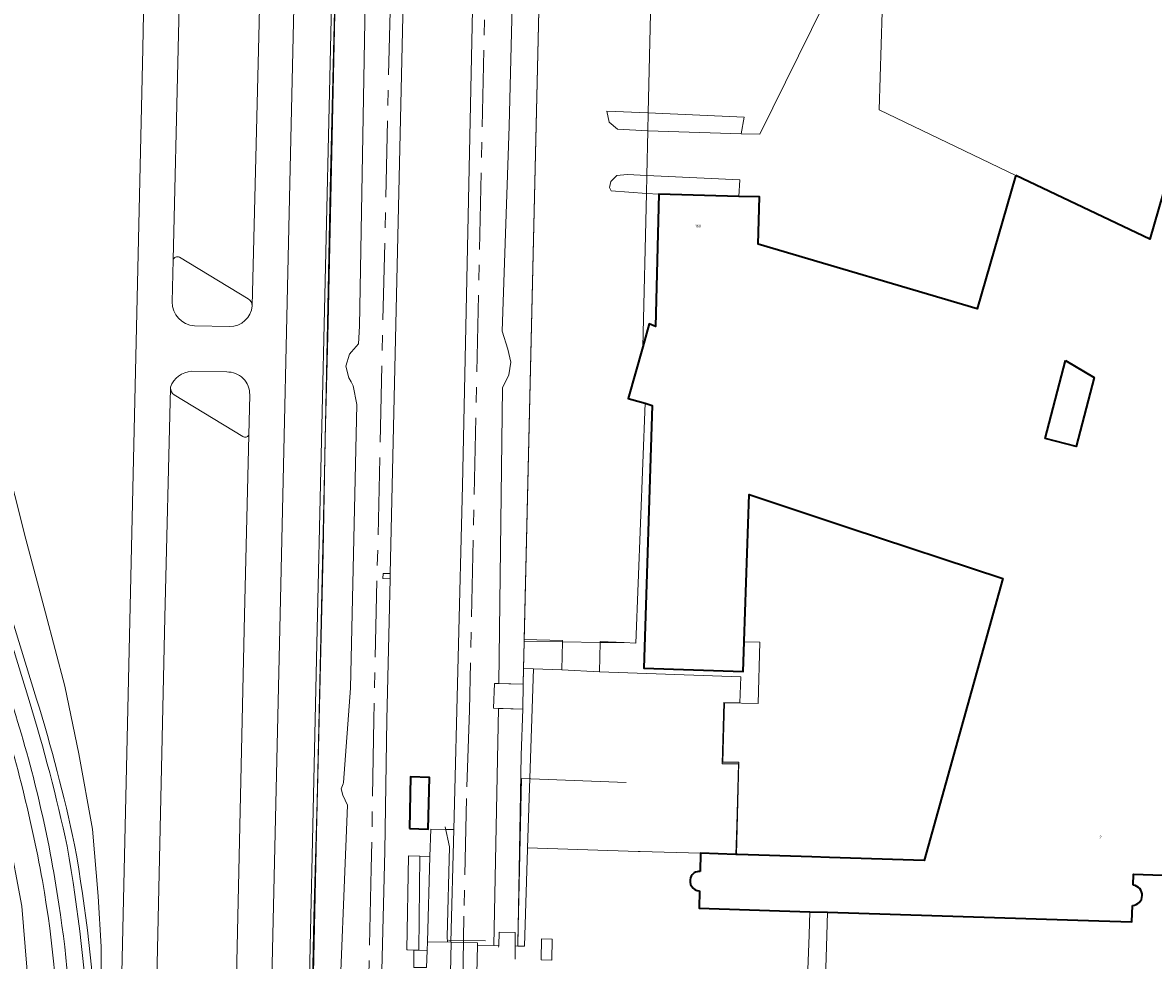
# Model space of a CAD drawing. Header units: metres. Extents: x 197700 to 204338, y 317132 to 325229.
# Tile 668 of 1056: x 202123 to 202271, y 319237 to 319359. Entities that reach past the tile are written whole.
import ezdxf
from ezdxf.enums import TextEntityAlignment as Align

# ---------------------------------------------------------------- set-up
doc = ezdxf.new("R2010")
doc.units = ezdxf.units.M
doc.linetypes.add('AM-AS', pattern=[16, 10, -2, 2, -2])
for name, color, linetype, lineweight in [('B-WE-AM-AS_SPOOR-G', 10, 'AM-AS', 18), ('B-WE-GR-BEPLANTING_CULTUUR_BODEMBEDEKKER-GV', 90, 'Continuous', 18), ('B-WE-GR-BEPLANTING_CULTUUR_HEESTERS-GV', 90, 'Continuous', 18), ('B-WE-GR-BOS_LOOF-GV', 40, 'Continuous', 13), ('B-WE-GR-GRAS-GV', 60, 'Continuous', 13), ('B-WE-GR-GROENVOORZIENING-GV', 80, 'Continuous', 18), ('B-WE-IE-TERREINAFSCHEIDING_KUNSTMATIG_HEKWERK-G', 20, 'IE-TERREINAFSCHEIDING-KUNSTMATIG', 18), ('B-WE-KW-KUNSTWERK_PERRON-GV', 170, 'Continuous', 18), ('B-WE-OG-BEBOUWING-GV', 7, 'Continuous', 35), ('B-WE-OG-BEBOUWING-T18', 10, 'Continuous', 18), ('B-WE-OG-BEBOUWING_OVERBOUWING-GV', 7, 'Continuous', 18), ('B-WE-OG-TERREIN_CULTUURSCHEIDING-GV', 7, 'Continuous', 18), ('B-WE-OG-TERREIN_ERF-GV', 7, 'Continuous', 18), ('B-WE-VH-VERHARDING_ASFALT-GV', 252, 'Continuous', 18), ('B-WE-VH-VERHARDING_BETON-GV', 252, 'Continuous', 18), ('B-WE-VH-VERHARDING_BETONSTRAATSTEEN-GV', 252, 'Continuous', 18), ('B-WE-VH-VERHARDING_GESLOTEN-GV', 252, 'Continuous', 18), ('B-WE-VH-VERHARDING_HALFVERHARDING-GV', 252, 'Continuous', 18), ('B-WE-VH-VERHARDING_OPEN-GV', 252, 'Continuous', 18), ('B-WE-VH-VERHARDING_STRAATBAKSTEEN-GV', 252, 'Continuous', 18), ('B-WE-VH-VERHARDING_TEGEL-GV', 252, 'Continuous', 18)]:
    doc.layers.add(name, color=color, linetype=linetype, lineweight=lineweight)
doc.styles.add('NLCS-ISO-M200-T18', font='NLCS-ISO.ttf', dxfattribs={"height": 0.36})
doc.linetypes.add('IE-TERREINAFSCHEIDING-KUNSTMATIG', pattern='A,4,[82,NLCS.SHX,S=0.75,R=90,X=0,Y=0],4,-2', length=10)

msp = doc.modelspace()

# ---------------------------------------------------------------- linework, layer by layer
at = {"layer": 'B-WE-AM-AS_SPOOR-G'}
for points in [[(202176.098, 319583.279), (202174.918, 319528.963), (202173.539, 319470.971), (202173.177, 319447.041), (202172.505, 319421.746), (202171.659, 319378.174), (202169.878, 319302.108), (202169.128, 319267.964), (202168.783, 319248.518), (202168.116, 319220.56)], [(202183.798, 319371.368), (202181.612, 319269.21), (202181.225, 319257.686), (202180.876, 319242.318), (202180.684, 319229.526), (202180.143, 319214.582), (202179.244, 319197.302), (202178.571, 319190.15), (202177.845, 319183.953), (202176.783, 319176.727), (202175.573, 319169.897), (202174.329, 319163.83), (202170.852, 319149.52), (202168.985, 319142.949), (202166.467, 319134.887), (202159.816, 319116.396)]]:
    msp.add_lwpolyline(points, dxfattribs=at)
at = {"layer": 'B-WE-GR-BEPLANTING_CULTUUR_BODEMBEDEKKER-GV'}
for points in [[(202143.722, 319328.347, 0.4838592), (202142.917, 319328.01)], [(202142.793, 319322.531, 0.4086048), (202145.688, 319319.416)], [(202153.22, 319322.019, 0.2674414), (202152.704, 319322.926)], [(202150.273, 319319.306, 0.4011352), (202153.22, 319322.019)], [(202145.337, 319313.463, 0.3046239), (202142.565, 319311.377)], [(202152.906, 319310.374, 0.4308582), (202149.905, 319313.368)], [(202142.563, 319311.276, 0.2561006), (202143.043, 319310.406)], [(202152.011, 319304.946, 0.4449681), (202152.786, 319305.125)]]:
    msp.add_lwpolyline(points, format="xyb", dxfattribs=at)
for points in [[(202142.917, 319328.01), (202142.793, 319322.531)], [(202152.704, 319322.926), (202143.722, 319328.347)], [(202145.688, 319319.416), (202150.273, 319319.306)], [(202149.905, 319313.368), (202145.337, 319313.463)], [(202142.565, 319311.377), (202142.564, 319311.333), (202142.563, 319311.276)], [(202143.043, 319310.406), (202152.011, 319304.946)], [(202152.786, 319305.125), (202152.906, 319310.374)]]:
    msp.add_lwpolyline(points, dxfattribs=at)
at = {"layer": 'B-WE-GR-BEPLANTING_CULTUUR_HEESTERS-GV'}
msp.add_lwpolyline([(202188.611, 319272.6), (202188.583, 319269.337), (202188.348, 319263.347), (202187.905, 319238.411), (202188.78, 319238.397), (202189.189, 319251.047), (202189.194, 319251.218), (202189.95, 319274.598), (202188.658, 319274.643)], close=True, dxfattribs=at)
at = {"layer": 'B-WE-GR-BOS_LOOF-GV'}
for points in [[(202135.921, 319221.458), (202138.938, 319355.594), (202139.045, 319360.185), (202139.291, 319370.706), (202138.922, 319370.879), (202138.834, 319378.59), (202138.171, 319378.805), (202135.756, 319379.503), (202135.704, 319380.029), (202135.558, 319381.513), (202135.503, 319382.009), (202135.257, 319384.232), (202135.029, 319385.979)], [(202108.467, 319324.785), (202125.086, 319270.625)], [(202120.803, 319302.944), (202123.694, 319291.535), (202126.235, 319281.901), (202128.752, 319272.333), (202130.602, 319263.487), (202132.388, 319253.68), (202133.134, 319244.915), (202133.538, 319238.292), (202133.505, 319230.995), (202133.368, 319225.604), (202133.243, 319220.938), (202133.049, 319218.526)], [(202132.966, 319218.526), (202133.049, 319218.526), (202133.243, 319220.938), (202133.368, 319225.604), (202133.505, 319230.995), (202133.538, 319238.292), (202133.134, 319244.915), (202132.388, 319253.68), (202130.602, 319263.487), (202128.752, 319272.333), (202126.235, 319281.901), (202123.694, 319291.535), (202120.803, 319302.944)]]:
    msp.add_lwpolyline(points, dxfattribs=at)
for points in [[(202125.086, 319270.625, -0.0230919), (202130.048, 319251.63)], [(202130.048, 319251.63, -0.0312548), (202132.953, 319226.023)]]:
    msp.add_lwpolyline(points, format="xyb", dxfattribs=at)
at = {"layer": 'B-WE-GR-GRAS-GV'}
for points in [[(202164.967, 319404.672), (202163.156, 319319.765), (202162.762, 319304.752), (202162.512, 319289.817), (202161.66, 319255.125), (202160.826, 319216.597)], [(202187.308, 319366.452), (202186.785, 319345.458), (202185.87, 319318.698), (202186.626, 319316.352), (202186.986, 319314.655), (202186.728, 319312.989), (202185.892, 319311.3), (202185.429, 319272.675), (202188.611, 319272.6), (202188.658, 319274.643), (202188.74, 319278.168), (202188.746, 319278.417), (202190.913, 319371.818)], [(202164.414, 319225.388), (202165.681, 319256.788), (202165.059, 319258.094), (202165.05, 319258.114), (202164.86, 319258.935), (202165.093, 319259.597), (202165.149, 319259.756), (202166.05, 319272.098), (202166.916, 319309.124), (202166.411, 319311.578), (202166.139, 319312.085), (202165.87, 319312.588), (202165.473, 319314.14), (202165.942, 319315.692), (202166.207, 319315.998), (202167.096, 319317.027), (202167.241, 319319.373), (202168.07, 319366.612)]]:
    msp.add_lwpolyline(points, dxfattribs=at)
msp.add_lwpolyline([(202185.412, 319238.451), (202185.46, 319240.224), (202187.556, 319240.186), (202187.553, 319238.417), (202187.905, 319238.411), (202188.348, 319263.347), (202188.583, 319269.337), (202185.389, 319269.438), (202184.799, 319238.463)], close=True, dxfattribs=at)
at = {"layer": 'B-WE-GR-GROENVOORZIENING-GV'}
for points in [[(202174.347, 319237.872), (202174.994, 319237.857), (202175.138, 319250.141), (202173.651, 319250.183), (202173.432, 319237.892), (202173.499, 319237.891)], [(202174.994, 319237.857), (202176.073, 319237.832), (202176.105, 319238.943), (202176.431, 319250.105), (202175.138, 319250.141)]]:
    msp.add_lwpolyline(points, close=True, dxfattribs=at)
at = {"layer": 'B-WE-IE-TERREINAFSCHEIDING_KUNSTMATIG_HEKWERK-G'}
for points in [[(202183.752, 319654.755), (202182.418, 319593.259), (202188.811, 319494.601), (202190.929, 319482.748), (202190.065, 319479.776), (202191.121, 319451.284), (202190.653, 319403.615), (202190.195, 319373.432), (202190.955, 319373.413), (202190.953, 319373.346), (202190.913, 319371.818), (202188.74, 319278.168), (202188.611, 319272.6), (202188.583, 319269.337), (202188.348, 319263.347), (202187.905, 319238.411)], [(202160.331, 319199.321), (202160.688, 319212.352), (202160.977, 319227.421), (202161.278, 319242.142), (202161.727, 319257.338), (202162.729, 319302.191), (202163.41, 319337.269), (202164.211, 319369.52), (202164.905, 319401.866), (202165.377, 319419.526), (202165.416, 319421), (202165.947, 319446.997), (202166.8, 319484.327), (202167.363, 319511.99), (202168.2, 319546.759), (202168.891, 319579.223)], [(202188.74, 319278.168), (202193.746, 319278.112)], [(202193.746, 319278.112), (202198.651, 319278.058)], [(202198.651, 319278.058), (202201.814, 319278.023)], [(202216.441, 319250.369), (202216.781, 319262.398), (202214.67, 319262.436), (202214.901, 319270.148), (202219.281, 319270.07), (202219.526, 319278.078), (202217.462, 319278.112)], [(202188.611, 319272.6), (202184.854, 319272.688), (202184.751, 319269.458), (202188.583, 319269.337)], [(202188.074, 319246.485), (202188.381, 319260.287), (202189.589, 319260.241)], [(202189.589, 319260.241), (202202.041, 319259.771)], [(202178.715, 319238.898), (202178.706, 319239.6), (202179.004, 319251.376), (202178.426, 319253.982)], [(202174.994, 319237.857), (202175.138, 319250.141)], [(202187.907, 319239.005), (202188.074, 319246.485)], [(202187.551, 319236.709), (202187.553, 319238.417), (202187.556, 319240.186), (202185.46, 319240.224), (202185.412, 319238.451), (202185.407, 319238.251)], [(202178.849, 319239.187), (202183.701, 319239.092)], [(202173.432, 319237.892), (202173.499, 319237.891), (202174.994, 319237.857)], [(202176.073, 319237.832), (202174.994, 319237.857)]]:
    msp.add_lwpolyline(points, dxfattribs=at)
at = {"layer": 'B-WE-KW-KUNSTWERK_PERRON-GV'}
for points in [[(202173.673, 319394.296), (202171.258, 319287.034), (202171.243, 319286.362), (202170.828, 319267.93), (202170.54, 319250.804), (202169.269, 319200.57)], [(202174.324, 319235.616), (202174.347, 319237.872), (202173.499, 319237.891), (202173.432, 319237.892), (202173.651, 319250.183), (202175.138, 319250.141), (202176.431, 319250.105), (202176.535, 319253.675), (202178.505, 319253.629), (202179.56, 319253.604), (202180.669, 319298.54), (202182.195, 319371.073)]]:
    msp.add_lwpolyline(points, dxfattribs=at)
at = {"layer": 'B-WE-OG-BEBOUWING-GV'}
for points in [[(202268.243, 319246.346), (202268.289, 319247.795), (202278.336, 319247.44), (202278.374, 319248.226), (202278.38, 319248.36), (202277.514, 319248.401), (202281.408, 319262.143), (202284.061, 319261.399), (202287.495, 319273.424), (202284.879, 319274.19), (202291.193, 319296.517), (202299.938, 319291.509), (202300.714, 319316.326), (202296.819, 319318.225), (202296.728, 319318.27), (202290.328, 319321.39), (202288.574, 319322.348), (202294.044, 319341.416), (202273.734, 319342.143), (202270.437, 319330.706), (202252.92, 319339.042)], [(202252.92, 319339.042), (202252.887, 319338.928), (202247.872, 319321.625), (202219.301, 319330.043), (202219.465, 319336.222), (202216.765, 319336.294), (202206.335, 319336.571), (202205.877, 319319.306), (202205.08, 319319.657), (202204.236, 319316.668), (202202.33, 319309.92), (202204.069, 319309.414), (202204.528, 319309.281), (202205.466, 319309.008), (202204.342, 319274.683), (202217.334, 319274.257), (202217.462, 319278.112), (202217.465, 319278.225), (202218.099, 319297.374), (202231.154, 319293.019), (202251.216, 319286.402), (202240.972, 319249.571), (202228.582, 319249.974), (202226.277, 319250.049), (202216.583, 319250.364), (202216.441, 319250.369), (202216.383, 319250.371), (202211.746, 319250.522), (202211.71, 319248.128)], [(202211.632, 319245.604), (202211.566, 319243.352), (202226.038, 319242.885), (202228.343, 319242.811), (202263.745, 319241.689), (202268.091, 319241.551), (202268.16, 319243.713)]]:
    msp.add_lwpolyline(points, dxfattribs=at)
for points in [[(202259.42, 319314.882), (202263.166, 319312.67), (202260.784, 319303.633), (202256.736, 319304.699)], [(202173.753, 319253.74), (202176.228, 319253.682), (202176.386, 319260.435), (202173.913, 319260.493)]]:
    msp.add_lwpolyline(points, close=True, dxfattribs=at)
for points in [[(202210.472, 319247.333, 0.5077927), (202211.632, 319245.604)], [(202211.71, 319248.128, 0.3478583), (202210.472, 319247.333)], [(202268.16, 319243.713, 0.9300918), (202268.243, 319246.346)]]:
    msp.add_lwpolyline(points, format="xyb", dxfattribs=at)
at = {"layer": 'B-WE-OG-BEBOUWING_OVERBOUWING-GV'}
msp.add_lwpolyline([(202191.009, 319239.339), (202190.944, 319236.59), (202192.344, 319236.557), (202192.408, 319239.306)], close=True, dxfattribs=at)
at = {"layer": 'B-WE-OG-TERREIN_CULTUURSCHEIDING-GV'}
for points in [[(202164.966, 319420.675), (202164.679, 319409.705), (202163.36, 319351.789), (202161.685, 319277.884), (202160.308, 319216.597), (202160.826, 319216.597), (202161.66, 319255.125), (202162.512, 319289.817), (202162.762, 319304.752), (202163.156, 319319.765), (202164.967, 319404.672), (202165.416, 319421), (202164.645, 319421)], [(202107.482, 319324.61), (202124.101, 319270.45)], [(202125.086, 319270.625), (202108.467, 319324.785)]]:
    msp.add_lwpolyline(points, dxfattribs=at)
for points in [[(202124.101, 319270.45, -0.023139), (202129.063, 319251.455)], [(202130.048, 319251.63, 0.0230919), (202125.086, 319270.625)], [(202129.063, 319251.455, -0.0312751), (202131.954, 319225.973)], [(202132.953, 319226.023, 0.0312548), (202130.048, 319251.63)]]:
    msp.add_lwpolyline(points, format="xyb", dxfattribs=at)
at = {"layer": 'B-WE-OG-TERREIN_ERF-GV'}
for points in [[(202191.084, 319371.814), (202205.49, 319371.319), (202204.937, 319347.204), (202217.476, 319346.641), (202217.078, 319344.48), (202219.496, 319344.408), (202229.585, 319364.937), (202227.502, 319364.997), (202227.75, 319372.013), (202190.953, 319373.346), (202190.913, 319371.818)], [(202310.938, 319366.616), (202310.838, 319366.62), (202291.504, 319367.385), (202288.053, 319364.263), (202237.709, 319365.782), (202237.661, 319364.634), (202235.682, 319364.716), (202235.604, 319364.719), (202235.071, 319347.598), (202252.92, 319339.042), (202270.437, 319330.706), (202273.734, 319342.143), (202294.044, 319341.416), (202288.574, 319322.348), (202290.328, 319321.39), (202296.728, 319318.27), (202296.819, 319318.225)], [(202189.95, 319274.598), (202193.654, 319274.47), (202193.746, 319278.112), (202193.751, 319278.304), (202188.746, 319278.417), (202188.74, 319278.168), (202188.658, 319274.643)]]:
    msp.add_lwpolyline(points, close=True, dxfattribs=at)
at = {"layer": 'B-WE-VH-VERHARDING_ASFALT-GV'}
for points in [[(202155.269, 319209.998), (202155.269, 319210.018), (202155.326, 319212.593), (202155.506, 319220.805), (202156.901, 319281.725), (202158.25, 319341.885), (202159.238, 319385.776), (202159.921, 319421.09), (202153.761, 319421.182), (202153.14, 319421.196), (202140.476, 319421.443), (202140.475, 319421.443), (202139.291, 319370.706), (202139.045, 319360.185)], [(202142.793, 319322.531), (202142.917, 319328.01), (202144.86, 319410.853)], [(202155.21, 319410.129), (202155.092, 319405.049), (202154.134, 319358.957), (202153.22, 319322.019)], [(202036.709, 319397.869), (202036.426, 319397.877), (202033.466, 319397.886), (202031.565, 319397.804), (202031.665, 319393.599), (202037.518, 319393.698), (202044.908, 319392.604), (202051.568, 319390.326), (202059.322, 319387.227), (202068.609, 319381.539), (202079.686, 319368.646), (202084.97, 319359.813), (202094.233, 319338.381), (202101.653, 319318.498), (202111.077, 319286.325), (202117.194, 319266.493), (202121.384, 319253.117), (202123.153, 319243.616), (202124.259, 319230.358), (202124.701, 319215.775), (202122.711, 319199.423), (202121.698, 319192.721), (202125.452, 319192.28), (202126.738, 319203.24)], [(202119.81, 319203.906), (202118.537, 319193.092), (202121.698, 319192.721), (202122.711, 319199.423), (202124.701, 319215.775), (202124.259, 319230.358), (202123.153, 319243.616), (202121.384, 319253.117), (202117.194, 319266.493), (202111.077, 319286.325), (202101.653, 319318.498), (202094.233, 319338.381), (202084.97, 319359.813), (202079.686, 319368.646), (202068.609, 319381.539), (202059.322, 319387.227), (202051.568, 319390.326), (202044.908, 319392.604), (202037.518, 319393.698), (202031.665, 319393.599), (202031.779, 319388.834)], [(202139.045, 319360.185), (202138.938, 319355.594), (202135.921, 319221.458)], [(202150.273, 319319.306), (202145.688, 319319.416)], [(202145.337, 319313.463), (202149.905, 319313.368)], [(202140.487, 319221.235), (202140.601, 319226.252), (202141.848, 319281.327), (202142.563, 319311.276), (202142.564, 319311.333), (202142.565, 319311.377)], [(202152.906, 319310.374), (202152.786, 319305.125), (202152.248, 319281.678), (202150.9, 319220.59)]]:
    msp.add_lwpolyline(points, dxfattribs=at)
for points in [[(202145.688, 319319.416, -0.4086048), (202142.793, 319322.531)], [(202153.22, 319322.019, -0.4011352), (202150.273, 319319.306)], [(202142.565, 319311.377, -0.3046239), (202145.337, 319313.463)], [(202149.905, 319313.368, -0.4308582), (202152.906, 319310.374)], [(202125.847, 319246.963, 0.033129), (202119.46, 319272.231)], [(202128.103, 319221.863, 0.0407105), (202125.847, 319246.963)]]:
    msp.add_lwpolyline(points, format="xyb", dxfattribs=at)
at = {"layer": 'B-WE-VH-VERHARDING_BETON-GV'}
msp.add_lwpolyline([(202228.343, 319242.811), (202226.038, 319242.885), (202225.935, 319239.859), (202225.742, 319234.154), (202225.237, 319219.223), (202224.776, 319204.451), (202227.089, 319204.414), (202227.678, 319222.438), (202227.774, 319225.405), (202228.058, 319234.089), (202228.244, 319239.788)], close=True, dxfattribs=at)
at = {"layer": 'B-WE-VH-VERHARDING_BETONSTRAATSTEEN-GV'}
for points in [[(202164.645, 319421), (202159.921, 319421.09), (202159.238, 319385.776), (202158.25, 319341.885), (202156.901, 319281.725), (202155.506, 319220.805), (202155.326, 319212.593)], [(202160.308, 319216.597), (202161.685, 319277.884), (202163.36, 319351.789), (202164.679, 319409.705), (202164.966, 319420.675)], [(202144.86, 319410.853), (202142.917, 319328.01)], [(202153.22, 319322.019), (202154.134, 319358.957), (202155.092, 319405.049)], [(202190.913, 319371.818), (202188.746, 319278.417), (202193.751, 319278.304), (202193.746, 319278.112), (202193.654, 319274.47), (202198.581, 319274.214), (202198.651, 319278.058), (202198.653, 319278.175), (202201.814, 319278.023), (202203.307, 319277.951), (202204.528, 319309.281), (202204.069, 319309.414), (202202.33, 319309.92), (202204.236, 319316.668), (202204.695, 319336.688), (202200.094, 319337.016), (202199.881, 319337.441), (202200.041, 319338.239), (202200.838, 319339.036), (202202.167, 319339.143), (202204.749, 319339.022), (202204.883, 319344.845), (202204.883, 319344.876), (202200.923, 319345.088), (202199.828, 319345.969), (202199.529, 319347.447), (202204.937, 319347.204), (202205.49, 319371.319)], [(202143.722, 319328.347), (202152.704, 319322.926)], [(202142.563, 319311.276), (202141.848, 319281.327), (202140.601, 319226.252)], [(202152.011, 319304.946), (202143.043, 319310.406)], [(202150.9, 319220.59), (202152.248, 319281.678), (202152.786, 319305.125)], [(202211.71, 319248.128), (202211.746, 319250.522), (202203.864, 319250.765), (202203.616, 319250.773), (202189.194, 319251.218), (202189.189, 319251.047), (202188.78, 319238.397), (202187.905, 319238.411), (202187.553, 319238.417), (202187.556, 319240.186), (202185.46, 319240.224), (202185.412, 319238.451), (202184.799, 319238.463), (202182.642, 319238.508), (202182.541, 319234.788)], [(202249.331, 319233.474), (202249.529, 319233.369), (202263.491, 319232.962), (202263.531, 319232.961), (202273.405, 319232.673), (202273.406, 319232.673), (202278.283, 319232.533), (202283.658, 319237.111), (202293.126, 319247.704), (202290.073, 319247.812), (202285.184, 319247.985), (202278.374, 319248.226), (202278.336, 319247.44), (202268.289, 319247.795), (202268.243, 319246.346)], [(202225.742, 319234.154), (202225.935, 319239.859), (202226.038, 319242.885), (202211.566, 319243.352), (202211.632, 319245.604)], [(202268.16, 319243.713), (202268.091, 319241.551), (202263.745, 319241.689), (202228.343, 319242.811), (202228.244, 319239.788)], [(202228.244, 319239.788), (202228.058, 319234.089), (202238.927, 319233.722)]]:
    msp.add_lwpolyline(points, dxfattribs=at)
for points in [[(202142.917, 319328.01, -0.4838592), (202143.722, 319328.347)], [(202152.704, 319322.926, -0.2674414), (202153.22, 319322.019)], [(202143.043, 319310.406, -0.2561006), (202142.563, 319311.276)], [(202152.786, 319305.125, -0.4449681), (202152.011, 319304.946)], [(202211.632, 319245.604, -0.5077927), (202210.472, 319247.333)], [(202210.472, 319247.333, -0.3478583), (202211.71, 319248.128)], [(202268.243, 319246.346, -0.9300918), (202268.16, 319243.713)]]:
    msp.add_lwpolyline(points, format="xyb", dxfattribs=at)
at = {"layer": 'B-WE-VH-VERHARDING_GESLOTEN-GV'}
for points in [[(202235.604, 319364.719), (202229.585, 319364.937), (202219.496, 319344.408), (202217.078, 319344.48), (202204.883, 319344.876), (202204.883, 319344.845), (202204.749, 319339.022), (202216.892, 319338.451), (202216.765, 319336.294), (202219.465, 319336.222), (202219.301, 319330.043), (202247.872, 319321.625), (202252.887, 319338.928), (202252.92, 319339.042), (202235.071, 319347.598)], [(202171.243, 319286.362), (202171.258, 319287.034), (202170.331, 319287.059), (202170.308, 319286.413)], [(202174.324, 319235.616), (202174.907, 319235.61), (202176.005, 319235.6), (202176.073, 319237.832), (202174.994, 319237.857), (202174.347, 319237.872)]]:
    msp.add_lwpolyline(points, close=True, dxfattribs=at)
at = {"layer": 'B-WE-VH-VERHARDING_HALFVERHARDING-GV'}
for points in [[(202169.269, 319200.57), (202170.54, 319250.804), (202170.828, 319267.93), (202171.243, 319286.362), (202170.308, 319286.413), (202170.331, 319287.059), (202171.258, 319287.034), (202173.673, 319394.296)], [(202182.195, 319371.073), (202180.669, 319298.54), (202179.56, 319253.604), (202179.157, 319238.919), (202179.22, 319238.917), (202182.65, 319238.824), (202182.642, 319238.508), (202184.799, 319238.463), (202185.389, 319269.438), (202184.751, 319269.458), (202184.854, 319272.688), (202185.429, 319272.675), (202185.892, 319311.3), (202186.728, 319312.989), (202186.986, 319314.655), (202186.626, 319316.352), (202185.87, 319318.698), (202186.785, 319345.458), (202187.308, 319366.452)], [(202168.07, 319366.612), (202167.241, 319319.373), (202167.096, 319317.027), (202166.207, 319315.998), (202165.942, 319315.692), (202165.473, 319314.14), (202165.87, 319312.588), (202166.139, 319312.085), (202166.411, 319311.578), (202166.916, 319309.124), (202166.05, 319272.098), (202165.149, 319259.756), (202165.093, 319259.597), (202164.86, 319258.935), (202165.05, 319258.114), (202165.059, 319258.094), (202165.681, 319256.788), (202164.414, 319225.388)]]:
    msp.add_lwpolyline(points, dxfattribs=at)
at = {"layer": 'B-WE-VH-VERHARDING_OPEN-GV'}
for points in [[(202199.529, 319347.447), (202199.828, 319345.969), (202200.923, 319345.088), (202204.883, 319344.876), (202204.937, 319347.204)], [(202204.883, 319344.876), (202217.078, 319344.48), (202217.476, 319346.641), (202204.937, 319347.204)], [(202204.695, 319336.688), (202204.749, 319339.022), (202202.167, 319339.143), (202200.838, 319339.036), (202200.041, 319338.239), (202199.881, 319337.441), (202200.094, 319337.016)], [(202204.749, 319339.022), (202204.695, 319336.688), (202206.335, 319336.571), (202216.765, 319336.294), (202216.892, 319338.451)], [(202204.695, 319336.688), (202204.236, 319316.668), (202205.08, 319319.657), (202205.877, 319319.306), (202206.335, 319336.571)], [(202259.42, 319314.882), (202256.736, 319304.699), (202260.784, 319303.633), (202263.166, 319312.67)], [(202217.465, 319278.225), (202217.462, 319278.112), (202217.334, 319274.257), (202204.342, 319274.683), (202205.466, 319309.008), (202204.528, 319309.281), (202203.307, 319277.951), (202201.814, 319278.023), (202198.653, 319278.175), (202198.651, 319278.058), (202198.581, 319274.214), (202217.039, 319273.544), (202216.913, 319270.173), (202214.797, 319270.196), (202214.584, 319262.202), (202216.724, 319262.212), (202216.513, 319254.153), (202216.383, 319250.371), (202216.441, 319250.369), (202216.583, 319250.364), (202226.277, 319250.049), (202228.582, 319249.974), (202240.972, 319249.571), (202251.216, 319286.402), (202231.154, 319293.019), (202218.099, 319297.374)], [(202188.583, 319269.337), (202188.611, 319272.6), (202185.429, 319272.675), (202184.854, 319272.688), (202184.751, 319269.458), (202185.389, 319269.438)], [(202179.157, 319238.919), (202179.56, 319253.604), (202178.505, 319253.629), (202176.535, 319253.675), (202176.431, 319250.105), (202176.105, 319238.943)], [(202182.65, 319238.824), (202179.22, 319238.917), (202179.131, 319234.849), (202182.541, 319234.788), (202182.642, 319238.508)]]:
    msp.add_lwpolyline(points, close=True, dxfattribs=at)
msp.add_lwpolyline([(202179.131, 319234.849), (202179.22, 319238.917), (202179.157, 319238.919), (202176.105, 319238.943), (202176.073, 319237.832), (202176.005, 319235.6)], dxfattribs=at)
at = {"layer": 'B-WE-VH-VERHARDING_STRAATBAKSTEEN-GV'}
msp.add_lwpolyline([(202189.95, 319274.598), (202189.194, 319251.218), (202203.616, 319250.773), (202203.864, 319250.765), (202211.746, 319250.522), (202216.383, 319250.371), (202216.513, 319254.153), (202216.724, 319262.212), (202214.584, 319262.202), (202214.797, 319270.196), (202216.913, 319270.173), (202217.039, 319273.544), (202198.581, 319274.214), (202193.654, 319274.47)], close=True, dxfattribs=at)
at = {"layer": 'B-WE-VH-VERHARDING_TEGEL-GV'}
msp.add_lwpolyline([(202124.101, 319270.45), (202107.482, 319324.61)], dxfattribs=at)
for points in [[(202119.46, 319272.231, -0.033129), (202125.847, 319246.963)], [(202121.852, 319270.124, -0.0414867), (202127.998, 319243.856)], [(202127.998, 319243.856, 0.0414867), (202121.852, 319270.124)], [(202129.063, 319251.455, 0.023139), (202124.101, 319270.45)], [(202131.954, 319225.973, 0.0312751), (202129.063, 319251.455)], [(202125.847, 319246.963, -0.0407105), (202128.103, 319221.863)], [(202127.998, 319243.856, -0.0367397), (202129.794, 319221.539)], [(202129.794, 319221.539, 0.0367397), (202127.998, 319243.856)]]:
    msp.add_lwpolyline(points, format="xyb", dxfattribs=at)

# ---------------------------------------------------------------- texts
at = {"layer": 'B-WE-OG-BEBOUWING-T18', "style": 'NLCS-ISO-M200-T18'}
for s, rotation, p in [('160', 358.5, (202211.444, 319332.434)), ('2', 358.1, (202263.988, 319252.639))]:
    msp.add_text(s, height=0.36, rotation=rotation, dxfattribs=at).set_placement(p, align=Align.MIDDLE)

doc.saveas('drawing.dxf')
